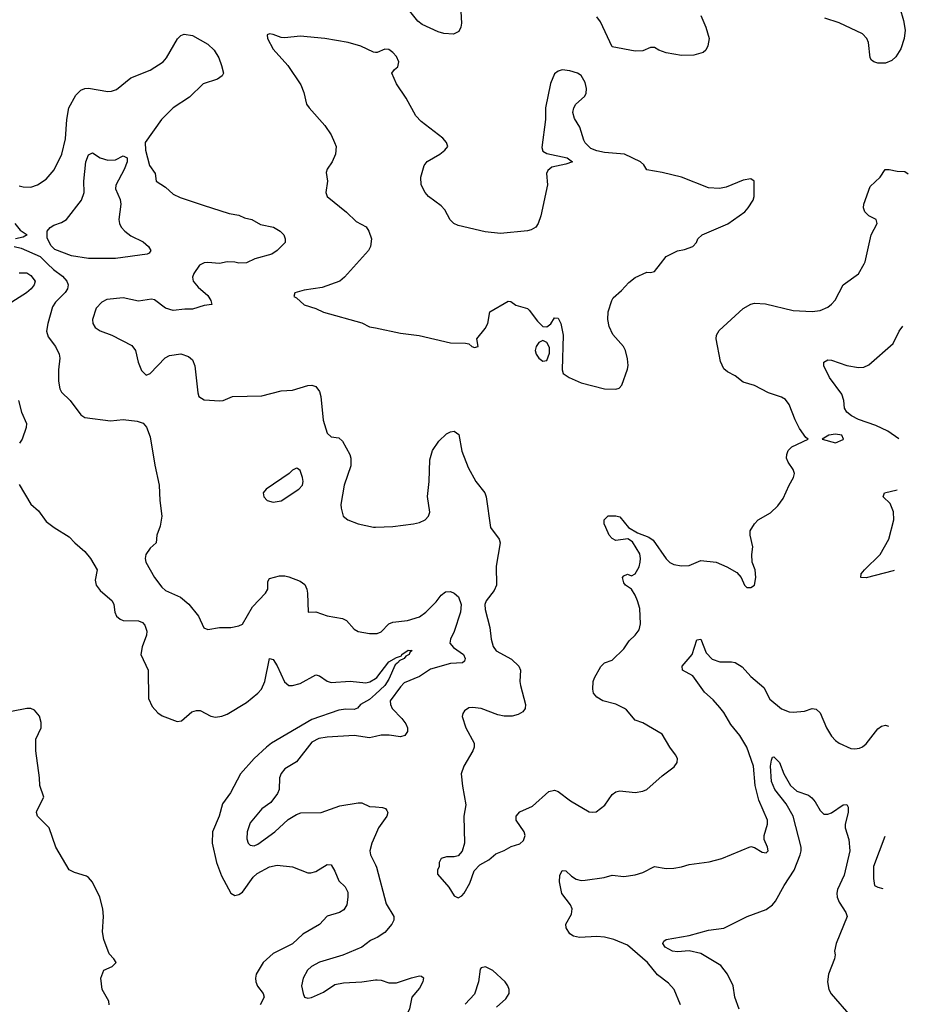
# Model space of a CAD drawing. Header units: inches. Extents: x 1552611 to 1694776, y 811966 to 917215.
# Tile 423 of 549: x 1688152 to 1692769, y 856153 to 861268. Entities that reach past the tile are written whole.
import ezdxf

# ---------------------------------------------------------------- set-up
doc = ezdxf.new("R2010")
doc.units = ezdxf.units.IN
doc.header["$MEASUREMENT"] = 0
for name, color, linetype in [('B6885', 7, 'Continuous'), ('B6886', 7, 'Continuous'), ('B6895', 7, 'Continuous'), ('B6896', 7, 'Continuous')]:
    doc.layers.add(name, color=color, linetype=linetype)

msp = doc.modelspace()

# ---------------------------------------------------------------- linework, layer by layer
at = {"layer": 'B6885', "color": 5}
for points, elevation in [([(1688297.5, 860000), (1688327.3, 859970), (1688375.4, 859935.4), (1688396.6, 859910), (1688403.5, 859890), (1688400.2, 859870), (1688389, 859851), (1688339.1, 859800.9), (1688323.4, 859776.6), (1688297.8, 859690), (1688291.5, 859650), (1688300.6, 859620.6), (1688338.7, 859570), (1688358, 859530), (1688361.7, 859510), (1688354.5, 859450), (1688354.7, 859390), (1688360.9, 859350), (1688370, 859333), (1688414.4, 859290), (1688470, 859215.5), (1688490, 859201.3), (1688624.2, 859184.2), (1688690, 859190.8), (1688763.2, 859183.2), (1688793, 859173), (1688811.7, 859151.7), (1688830, 859102), (1688854.4, 858954.4), (1688877.5, 858850), (1688880.4, 858770), (1688890.2, 858689.8), (1688882.4, 858637.6), (1688864.9, 858590), (1688860.5, 858550), (1688830, 858523.6), (1688807.2, 858490), (1688803.7, 858470), (1688808.5, 858450), (1688852.9, 858370), (1688890, 858320.3), (1688910, 858303.7), (1688987.8, 858267.7), (1689031.8, 858231.8), (1689080.7, 858170), (1689108.5, 858108.5), (1689130, 858100.5), (1689189.7, 858110.3), (1689250, 858110.3), (1689290, 858118.7), (1689310, 858128.4), (1689362.2, 858217.8), (1689429.6, 858290), (1689442, 858310), (1689440.9, 858350), (1689450, 858366), (1689501.3, 858378.7), (1689530, 858379.1), (1689550, 858374.3), (1689610, 858351.7), (1689634.4, 858334.4), (1689644.6, 858310), (1689647.3, 858290), (1689650.7, 858190.7), (1689690, 858191.5), (1689750, 858170.7), (1689830, 858156.8), (1689850, 858147.7), (1689890, 858102.4), (1689910, 858090.4), (1689970, 858079.1), (1690000, 858079.1)], 940), ([(1689100, 860000), (1689086.5, 859993.5), (1689056.5, 859950), (1689050.3, 859930), (1689054, 859910), (1689079.6, 859879.6), (1689130, 859834.8), (1689144.7, 859810), (1689150, 859789), (1689110, 859784.2), (1689050, 859764.1), (1689010, 859764.6), (1688950, 859757.3), (1688909.2, 859769.2), (1688852.6, 859812.6), (1688836.4, 859816.4), (1688770, 859806.1), (1688690, 859824), (1688605.8, 859814.2), (1688578.6, 859801.4), (1688550.2, 859770), (1688530.4, 859710.4), (1688532, 859690), (1688543.7, 859670), (1688570, 859651.7), (1688630.7, 859630), (1688735.3, 859575.3), (1688753.4, 859550), (1688767.7, 859490), (1688785.8, 859445.8), (1688810, 859421), (1688830, 859430.8), (1688907.7, 859512.3), (1688930, 859524), (1688990, 859533), (1689030, 859518.8), (1689050, 859501), (1689062, 859470), (1689077.6, 859330), (1689083.8, 859310), (1689110, 859293.7), (1689192.2, 859287.8), (1689210, 859290.2), (1689257.2, 859310), (1689410, 859314.7), (1689510, 859340.1), (1689570, 859344.1), (1689650, 859367.3), (1689670, 859370.1), (1689690, 859363.5), (1689710, 859336.1), (1689717.6, 859310), (1689728.1, 859188.1), (1689750, 859120.7), (1689770, 859100.5), (1689810, 859095.8), (1689830, 859078.4), (1689867.4, 859010), (1689872.4, 858990), (1689872.3, 858950), (1689837.8, 858850), (1689820.5, 858750), (1689821.6, 858730), (1689833.4, 858690), (1689857.3, 858670), (1689910, 858648.7), (1689990, 858631.8), (1690000, 858632.2)], 960), ([(1689901.6, 860000), (1689839.3, 859930), (1689814.9, 859910), (1689723, 859877), (1689630, 859862.4), (1689582, 859850), (1689576, 859830), (1689590, 859823.8), (1689630, 859786.5), (1689690, 859768.4), (1689730, 859748.1), (1689930, 859692.7), (1689970, 859673.4), (1690000, 859667.1)], 980), ([(1688150, 859952.9), (1688190, 859952.6), (1688210, 859938.7), (1688233.1, 859910), (1688227.4, 859890), (1688211.1, 859870), (1688187.2, 859850), (1688091.7, 859788.3)], 920), ([(1688145.3, 859290), (1688162.2, 859230), (1688188, 859170), (1688185.8, 859150), (1688164.6, 859090), (1688152.2, 859067.8)], 920), ([(1688150, 858853), (1688210, 858751), (1688250, 858716), (1688290, 858660.7), (1688330.8, 858630), (1688410, 858582.4), (1688439.3, 858550), (1688490, 858505.7), (1688519.5, 858470), (1688554.4, 858410), (1688544, 858356), (1688548.9, 858330), (1688570, 858303.6), (1688632.2, 858250), (1688642, 858230), (1688647.2, 858190), (1688654.9, 858170), (1688673.5, 858153.5), (1688690, 858146.3), (1688770, 858145.2), (1688790, 858136), (1688802.4, 858122.4), (1688812.4, 858092.4), (1688810.3, 858070.2), (1688789.3, 858010), (1688781.8, 857970), (1688819.7, 857890), (1688821.8, 857741.8), (1688840, 857699.9), (1688870, 857668.2), (1688891.8, 857651.8), (1688970, 857623), (1688993.4, 857626.6), (1689047.3, 857672.7), (1689070, 857679.3), (1689090, 857679.3), (1689146, 857650), (1689170, 857645.7), (1689202, 857650), (1689230, 857661.1), (1689330, 857720.7), (1689390, 857769.2), (1689408.2, 857790), (1689425.7, 857830), (1689450, 857950.6), (1689470, 857943.8), (1689490, 857912.4), (1689528.7, 857828.7), (1689550, 857810.3), (1689570, 857809.2), (1689610, 857820.7), (1689690, 857864.9), (1689710, 857859.1), (1689750, 857831.7), (1689770, 857825.4), (1689870, 857832.3), (1689950, 857823.8), (1689972, 857828), (1690000, 857846)], 920), ([(1690000, 857764.3), (1689970, 857736.9), (1689923.6, 857710), (1689907.6, 857692.4), (1689890, 857684.5), (1689846.9, 857686.9), (1689810, 857681.5), (1689670, 857633.3), (1689461, 857510), (1689433.8, 857490), (1689370.7, 857430), (1689299.8, 857350), (1689248.3, 857251.7), (1689205.9, 857194.1), (1689188.6, 857131.4), (1689153.8, 857050), (1689151.7, 856990), (1689174.3, 856890), (1689200.1, 856820.1), (1689248.9, 856730), (1689270, 856719), (1689290, 856723.5), (1689310, 856736.2), (1689365.7, 856814.3), (1689386.7, 856833.3), (1689450, 856867.9), (1689490, 856875.5), (1689570, 856867.2), (1689650, 856835.5), (1689664.4, 856835.6), (1689690, 856843.2), (1689750, 856878.9), (1689770, 856878.4), (1689790, 856845.5), (1689810, 856794.9), (1689843.4, 856763.4), (1689856.4, 856736.4), (1689857.6, 856710), (1689851.3, 856670), (1689836.4, 856643.6), (1689813.4, 856630), (1689750, 856611.6), (1689710, 856567.1), (1689622.6, 856517.4), (1689570, 856467.9), (1689470, 856417), (1689416.8, 856370), (1689381.6, 856310), (1689377.1, 856290), (1689379.3, 856270), (1689388.4, 856248.4), (1689416.9, 856210), (1689422, 856190), (1689401.7, 856150)], 920), ([(1688616.9, 856150), (1688615, 856170), (1688581, 856230), (1688574.7, 856290), (1688589.9, 856330.1), (1688632.7, 856350), (1688653, 856370), (1688641.3, 856390), (1688616.4, 856416.4), (1688589.6, 856489.6), (1688582.3, 856530), (1688588.2, 856610), (1688584.2, 856650), (1688568, 856710), (1688530, 856788.7), (1688510, 856812.6), (1688498.8, 856818.8), (1688437.4, 856837.4), (1688410, 856852.3), (1688340.3, 856970), (1688306, 857070), (1688245.3, 857130), (1688239.3, 857150), (1688241.7, 857158.3), (1688278, 857230), (1688257.3, 857290), (1688255.9, 857330), (1688236.5, 857470), (1688236.9, 857530), (1688264.4, 857590), (1688263.5, 857616.5), (1688254.6, 857650), (1688230, 857681.1), (1688209.7, 857689.8), (1688189.7, 857689.7), (1688110, 857674.5)], 920), ([(1690000, 857544.8), (1689970, 857537.9), (1689890, 857549), (1689750, 857541.5), (1689706.2, 857533.8), (1689670, 857514.7), (1689590, 857413), (1689530, 857376.3), (1689510, 857352), (1689502.8, 857330), (1689499.7, 857270), (1689490.9, 857249.1), (1689457.8, 857202.2), (1689410, 857168.3), (1689350, 857096.3), (1689334.4, 857050), (1689332.8, 857012.8), (1689339.5, 856990), (1689350, 856979.5), (1689370, 856977.4), (1689390, 856985.2), (1689478.4, 857050), (1689547.2, 857112.8), (1689590, 857139.5), (1689612.7, 857147.3), (1689718, 857150), (1689815.7, 857184.3), (1689910, 857200.7), (1689930, 857200.8), (1689970, 857180.2), (1690000, 857178.5)], 940), ([(1690000, 857033.6), (1689981.3, 856990), (1689971.6, 856950), (1689975.6, 856930), (1690000, 856878.1)], 940), ([(1690000, 856496.4), (1689974.7, 856485.3), (1689930, 856449.7), (1689831.3, 856408.7), (1689710, 856372.1), (1689668.5, 856350), (1689647.2, 856330), (1689624.4, 856290), (1689617.1, 856250), (1689624.4, 856210), (1689631.3, 856190), (1689650, 856184.9), (1689668.6, 856188.6), (1689730, 856216), (1689790, 856256.5), (1689835.2, 856264.8), (1689929.7, 856270.3), (1690000, 856279.7)], 940)]:
    msp.add_lwpolyline(points, dxfattribs=dict(at, elevation=elevation))
at = {"layer": 'B6885', "color": 5, "elevation": 960}
msp.add_lwpolyline([(1689590, 858938), (1689570, 858928), (1689552, 858910), (1689432, 858830), (1689418, 858810), (1689421, 858790), (1689438, 858770), (1689470, 858762.4), (1689510, 858768.4), (1689602, 858830), (1689621.2, 858850), (1689625.2, 858870), (1689621.2, 858890), (1689610, 858926), (1689596.4, 858936.4)], close=True, dxfattribs=at)
at = {"layer": 'B6886', "color": 5}
for points, elevation in [([(1688150, 860404.7), (1688170, 860400.8), (1688210, 860398.5), (1688244.5, 860410), (1688290, 860440.3), (1688331.4, 860488.6), (1688370.5, 860569.5), (1688389.7, 860649.8), (1688397.8, 860750), (1688407.8, 860810), (1688443.7, 860876.3), (1688470, 860901.3), (1688490, 860910.3), (1688510, 860912.9), (1688610, 860894.7), (1688630, 860896.1), (1688654.6, 860905.4), (1688730, 860966.5), (1688830, 861006.3), (1688897.6, 861050), (1688915.8, 861070), (1688971.7, 861168.3), (1688990, 861186.8), (1689007.2, 861192.8), (1689050, 861185.5), (1689130, 861140.3), (1689162, 861110), (1689186.3, 861070), (1689201.5, 861030), (1689210.3, 860990), (1689203.8, 860976.2), (1689180.2, 860959.8), (1689105.1, 860934.9), (1689034.9, 860865.1), (1688950, 860811.2), (1688888.8, 860750), (1688805, 860630), (1688805.2, 860590), (1688827, 860510), (1688855.5, 860470), (1688860.7, 860430), (1688910, 860398), (1688950, 860362.6), (1688985.2, 860345.2), (1689104.8, 860304.8), (1689241.3, 860261.3), (1689290, 860253.2), (1689319.7, 860239.7), (1689358.8, 860230), (1689404, 860204), (1689470.7, 860190), (1689504.7, 860170), (1689524.7, 860150), (1689531, 860130), (1689531, 860110), (1689490, 860068.7), (1689462, 860050), (1689374.4, 860025.6), (1689330, 860006), (1689290, 860003.7), (1689270, 860009.3), (1689230, 860009.5), (1689190, 860001.7), (1689130, 860007), (1689110, 860004.8), (1689100, 860000)], 960), ([(1690000, 861098.3), (1689990, 861099.3), (1689925.2, 861130), (1689858, 861150), (1689737.2, 861170), (1689610, 861182.4), (1689530, 861174.5), (1689510, 861176.4), (1689470, 861192), (1689450, 861194), (1689438.8, 861190), (1689439.3, 861170), (1689470, 861115.5), (1689545.3, 861030), (1689612, 860930), (1689628, 860890), (1689642.4, 860830), (1689655.3, 860810), (1689738, 860718), (1689770.3, 860670), (1689788.5, 860630), (1689795.8, 860610), (1689792.2, 860570), (1689775.3, 860530), (1689748.8, 860491.2), (1689745.3, 860474.7), (1689751.8, 860430), (1689742, 860370), (1689750.4, 860350.4), (1689850, 860267.7), (1689899.5, 860219.5), (1689951.8, 860191.8), (1689966, 860170), (1689980.5, 860130), (1689975.3, 860090), (1689963.8, 860070), (1689901.6, 860000)], 980), ([(1688127, 860210), (1688154.2, 860174.2), (1688192, 860150), (1688170, 860139), (1688130.9, 860129.1)], 940), ([(1688122.8, 860090), (1688160.8, 860080.8), (1688258.9, 860038.9), (1688297.5, 860000)], 940)]:
    msp.add_lwpolyline(points, dxfattribs=dict(at, elevation=elevation))
at = {"layer": 'B6886', "color": 5, "elevation": 940}
msp.add_lwpolyline([(1688610, 860538.7), (1688650, 860541), (1688690, 860560.3), (1688710, 860550.4), (1688710.1, 860530), (1688695, 860490), (1688652.1, 860407.9), (1688650.1, 860390), (1688674.3, 860334.3), (1688677.7, 860310), (1688667.3, 860230), (1688670.2, 860210), (1688679.8, 860190), (1688697.8, 860170), (1688730, 860145.6), (1688793.9, 860113.9), (1688820.7, 860090), (1688834.2, 860070), (1688825, 860055.1), (1688814, 860050), (1688650, 860028.3), (1688510, 860027.1), (1688422.3, 860042.3), (1688334.6, 860074.6), (1688314.9, 860094.9), (1688295.4, 860135.4), (1688295.8, 860170), (1688310.7, 860189.3), (1688330, 860201.3), (1688370, 860214.2), (1688395.3, 860230), (1688473, 860330), (1688486.5, 860370), (1688484.9, 860430), (1688496.8, 860530), (1688510, 860566), (1688530, 860576.4), (1688570.1, 860550.1)], close=True, dxfattribs=at)
at = {"layer": 'B6895', "color": 5}
for points, elevation in [([(1690000, 859667.1), (1690130, 859639.5), (1690227.2, 859627.2), (1690389.7, 859590.2), (1690468.6, 859588.6), (1690484.9, 859584.9), (1690501, 859570), (1690515.1, 859564.9), (1690534, 859570), (1690528, 859610), (1690570, 859664.7), (1690584, 859690), (1690595.3, 859750), (1690690, 859806.8), (1690703.5, 859803.5), (1690730, 859786), (1690790, 859767.3), (1690799.9, 859759.9), (1690841.8, 859701.8), (1690870, 859674.9), (1690890, 859673), (1690911.5, 859688.5), (1690930, 859718.8), (1690950, 859718), (1690964, 859690), (1690974.9, 859630), (1690970.3, 859450), (1690975.8, 859430), (1691006.4, 859410), (1691070, 859381.3), (1691189.8, 859350.2), (1691250, 859348.8), (1691266.6, 859353.4), (1691281.2, 859370), (1691310, 859452), (1691312.6, 859472.6), (1691310, 859506), (1691299.3, 859550), (1691289.2, 859570), (1691233.4, 859633.4), (1691214.9, 859674.9), (1691207.3, 859710), (1691209.6, 859750), (1691227.8, 859810), (1691236.2, 859823.8), (1691278.5, 859861.5), (1691316.3, 859903.7), (1691350, 859928.7), (1691410, 859957.1), (1691430, 859954.9), (1691450, 859960.4), (1691480.6, 860000)], 980), ([(1690000, 858632.2), (1690090, 858635.6), (1690199, 858650), (1690230, 858656.9), (1690259.6, 858670), (1690276.9, 858690), (1690282.4, 858710), (1690271, 858791), (1690279.3, 858870), (1690282.2, 858982.3), (1690297.6, 859030), (1690330, 859078.7), (1690370, 859117.4), (1690390, 859127.2), (1690410, 859130.2), (1690433.4, 859113.4), (1690450, 859026), (1690481.6, 858941.6), (1690522, 858870), (1690568.5, 858810), (1690576, 858790), (1690598.3, 858630), (1690643.1, 858570), (1690648.5, 858550), (1690627.3, 858430), (1690628.9, 858330), (1690617.3, 858302.7), (1690576, 858250), (1690568.9, 858230), (1690570, 858204.7), (1690595.3, 858110), (1690601.7, 858050), (1690612.8, 858012.7), (1690628.4, 857990), (1690706.9, 857946.9), (1690745.3, 857910), (1690753.4, 857890), (1690750.4, 857830.3), (1690753.7, 857810), (1690779.3, 857710), (1690778, 857690), (1690766.9, 857673.1), (1690741.4, 857658.6), (1690710, 857649.7), (1690670, 857649.7), (1690636.4, 857656.4), (1690550, 857689.5), (1690504.5, 857695.5), (1690486.4, 857693.6), (1690462.8, 857677.2), (1690455.3, 857664.7), (1690451.1, 857648.9), (1690470.4, 857590), (1690512.7, 857510), (1690512.7, 857490), (1690506.4, 857470), (1690459.3, 857390), (1690446.4, 857350), (1690452.7, 857287.3), (1690470.4, 857190), (1690460.4, 857130), (1690463, 856990), (1690450.5, 856949.5), (1690430, 856924), (1690410, 856919), (1690370, 856919), (1690342, 856910), (1690332, 856890), (1690332, 856870), (1690322, 856850), (1690322, 856830), (1690382.5, 856762.5), (1690410, 856716), (1690430, 856706), (1690450, 856716), (1690461.2, 856730), (1690490, 856782), (1690512.5, 856847.5), (1690542.5, 856877.5), (1690590, 856904), (1690625.1, 856934.9), (1690670, 856952.9), (1690706.1, 856973.9), (1690750, 856986.7), (1690770, 857004.2), (1690777.6, 857030), (1690772.6, 857050), (1690732, 857110), (1690732.3, 857130), (1690750, 857153.4), (1690817.1, 857182.9), (1690901.7, 857258.3), (1690930, 857265.5), (1690950, 857259.1), (1691014, 857210), (1691110, 857154), (1691130, 857150.7), (1691146.3, 857153.7), (1691191.6, 857188.4), (1691230, 857242.8), (1691250, 857257.3), (1691270, 857261.6), (1691350, 857254), (1691390, 857260.4), (1691410, 857268.4), (1691490, 857340.7), (1691552.9, 857387.1), (1691568.7, 857410), (1691569, 857430), (1691559, 857450), (1691529.2, 857490), (1691490, 857557.2), (1691390, 857616), (1691350, 857629.3), (1691303.9, 857683.9), (1691294, 857690), (1691250, 857711.8), (1691182, 857730), (1691150, 857749.3), (1691133.2, 857770), (1691129.4, 857790), (1691132.3, 857830), (1691138, 857850), (1691171.5, 857908.5), (1691190, 857927.3), (1691230, 857940.7), (1691290, 858000.7), (1691318, 858042), (1691350, 858070.5), (1691370, 858098), (1691377.7, 858130), (1691374.7, 858210), (1691362.5, 858250), (1691350, 858279.6), (1691330, 858309.5), (1691299, 858330), (1691290, 858342), (1691283.7, 858370), (1691290, 858378.8), (1691310, 858387.3), (1691330, 858379.1), (1691350, 858390.4), (1691370, 858426), (1691376.5, 858450), (1691378.2, 858470), (1691373.1, 858493.1), (1691335.5, 858555.5), (1691311.1, 858571.1), (1691250, 858562.9), (1691230, 858572.7), (1691215.1, 858590), (1691197.2, 858630), (1691189.3, 858650), (1691189.3, 858670), (1691210, 858690.8), (1691250, 858691), (1691270, 858686), (1691314.8, 858630), (1691362, 858602), (1691420.5, 858580.5), (1691443.8, 858563.8), (1691510, 858468.2), (1691530, 858448.2), (1691550, 858438), (1691590, 858430.5), (1691630, 858433), (1691690, 858459.1), (1691770, 858450.5), (1691826.6, 858426.6), (1691877.1, 858397.1), (1691901, 858370), (1691918, 858330), (1691930, 858318), (1691950, 858318), (1691968.9, 858331.1), (1691977.2, 858370), (1691972.7, 858410), (1691957.2, 858450), (1691955.1, 858490), (1691960.5, 858530), (1691947.6, 858590), (1691947.6, 858612.4), (1691969.2, 858650), (1691989.3, 858670), (1692053.4, 858706.6), (1692090, 858742.8), (1692119.4, 858780.6), (1692149.7, 858850), (1692173, 858890), (1692178, 858910), (1692171, 858931), (1692143.7, 858970), (1692136, 858990), (1692137.2, 859010), (1692145.2, 859030), (1692164, 859050), (1692248.7, 859090), (1692237, 859097), (1692204.1, 859144.1), (1692180.9, 859190), (1692149.8, 859269.8), (1692130, 859295.1), (1692110, 859306.9), (1692042.7, 859330), (1691970, 859368), (1691910, 859385.1), (1691870, 859418), (1691830, 859438.3), (1691810, 859455.1), (1691792.3, 859492.3), (1691769.7, 859610), (1691772.6, 859630), (1691785.6, 859654.4), (1691910, 859767.3), (1691950, 859790.5), (1691970, 859796.3), (1692027, 859793), (1692170, 859758), (1692270, 859752.7), (1692310, 859757.1), (1692350, 859775.5), (1692369.3, 859790), (1692388, 859812), (1692430, 859890.8), (1692510, 859947.3), (1692539.5, 860000)], 960), ([(1692719.4, 859090.7), (1692661.8, 859130), (1692599.4, 859159.4), (1692510, 859191.9), (1692473.8, 859210), (1692449.7, 859230), (1692437.2, 859250), (1692433, 859290), (1692422.8, 859322.8), (1692359.7, 859410), (1692329.3, 859470), (1692329, 859490), (1692350, 859500.7), (1692370, 859499.3), (1692450, 859472), (1692510, 859461.6), (1692537.6, 859462.4), (1692564.1, 859475.9), (1692690, 859586), (1692722, 859650), (1692740, 859675.9)], 940), ([(1692695.3, 858407.7), (1692690, 858405), (1692550, 858368.7), (1692522, 858370), (1692524.5, 858390), (1692541.3, 858410), (1692623.1, 858490), (1692668, 858570), (1692692.9, 858670), (1692692.2, 858712.2), (1692674.6, 858754.6), (1692638, 858790), (1692645.2, 858810), (1692710, 858825.4)], 940), ([(1690000, 858079.1), (1690010, 858079.1), (1690030, 858087.7), (1690069.3, 858130), (1690090, 858138.4), (1690167.4, 858147.4), (1690230, 858166.4), (1690262.7, 858190), (1690315.5, 858244.5), (1690341.6, 858278.4), (1690364.5, 858295.5), (1690390, 858297.5), (1690410, 858289.2), (1690431.6, 858270), (1690445.6, 858230), (1690442.6, 858190), (1690410.1, 858089.9), (1690390.2, 858050), (1690387.7, 858030), (1690406.8, 858006.8), (1690457.6, 857970), (1690467.4, 857950), (1690463.9, 857936.1), (1690452.4, 857927.6), (1690390, 857923.7), (1690286.3, 857893.7), (1690230, 857855.4), (1690150, 857823.1), (1690130, 857802.6), (1690077.3, 857730), (1690078.5, 857710), (1690088, 857690), (1690137.8, 857637.8), (1690157.6, 857610), (1690166.9, 857590), (1690167.8, 857570), (1690153.1, 857550), (1690130, 857543.5), (1690071.3, 857551.3), (1690030, 857551.7), (1690000, 857544.8)], 940), ([(1691585.4, 856150), (1691551.5, 856230), (1691522.7, 856262.7), (1691466.1, 856306.1), (1691413.6, 856370), (1691310, 856459.8), (1691238.4, 856490), (1691190, 856501.9), (1691150, 856505.6), (1691060.6, 856500.6), (1691030, 856507), (1691010, 856519.5), (1690991.5, 856550), (1690989.7, 856570), (1691018.6, 856621.4), (1691022, 856650), (1691014.2, 856670), (1690968.6, 856728.6), (1690956.4, 856790), (1690958.2, 856821.8), (1690970, 856847.7), (1690990, 856846.4), (1691018.4, 856818.4), (1691042.9, 856802.9), (1691070, 856796.6), (1691090, 856797.6), (1691188.6, 856811.4), (1691230, 856823.6), (1691290, 856817.4), (1691350, 856825.7), (1691390, 856838), (1691450, 856868.4), (1691510, 856859.6), (1691550, 856860.7), (1691590, 856867.1), (1691630, 856880.3), (1691734, 856894), (1691800.7, 856910), (1691950, 856973.4), (1691970, 856967.9), (1692010, 856943), (1692030, 856941.1), (1692040.9, 856950), (1692037.8, 856970), (1692020.5, 857010), (1692019.6, 857030), (1692037.4, 857090), (1692036.8, 857110), (1691993, 857213), (1691973.6, 857290), (1691963.9, 857390), (1691930, 857488.7), (1691893.4, 857550), (1691846.6, 857606.6), (1691810, 857669.8), (1691790, 857695.3), (1691755.4, 857735.4), (1691710, 857774), (1691650, 857859.7), (1691596, 857890), (1691594, 857910), (1691646.3, 857970), (1691670, 858046.8), (1691690.4, 858050), (1691718.8, 857978.8), (1691750, 857945.7), (1691790, 857931.6), (1691850, 857932.9), (1691870, 857928.7), (1691905.9, 857905.9), (1691950, 857856.4), (1692018.3, 857798.3), (1692050, 857738.8), (1692110, 857688.7), (1692150, 857672.7), (1692170.5, 857670.5), (1692230, 857676.3), (1692270, 857690.6), (1692290, 857687.3), (1692310, 857666.8), (1692344.2, 857590), (1692370, 857545.5), (1692390, 857523.8), (1692410, 857510.4), (1692470, 857483), (1692490, 857480.5), (1692515.3, 857484.7), (1692530, 857490.7), (1692550, 857507.3), (1692610, 857584.9), (1692630, 857598), (1692650, 857603), (1692666.6, 857597.4)], 940), ([(1690000, 857846), (1690008.5, 857851.5), (1690070, 857931.7), (1690110, 857955.2), (1690135.6, 857964.4), (1690137, 857970), (1690170, 857992.7), (1690192, 857992), (1690178.8, 857981.2), (1690176.5, 857970), (1690158.7, 857961.3), (1690150.3, 857950), (1690123, 857937), (1690120.3, 857930), (1690102.9, 857917.2), (1690070, 857843.2), (1690050, 857809.9), (1690000, 857764.3)], 920), ([(1691890, 856128.4), (1691867.4, 856190), (1691858.6, 856250), (1691829.2, 856310), (1691795.1, 856355.1), (1691690, 856417), (1691630, 856430.4), (1691570, 856426.8), (1691543, 856430), (1691504.8, 856450), (1691493.7, 856470), (1691498.9, 856481.1), (1691510.8, 856489.2), (1691630, 856510.2), (1691730, 856539), (1691810, 856548.4), (1691931, 856609), (1692030, 856646.5), (1692063, 856670), (1692079.1, 856690), (1692122.9, 856770), (1692174.9, 856850), (1692207.6, 856930), (1692212.9, 856950), (1692212.1, 856970), (1692171.2, 857130), (1692134, 857194), (1692075.2, 857270), (1692058.3, 857310), (1692053.2, 857390), (1692057.6, 857422.4), (1692063.3, 857436.7), (1692070, 857439.5), (1692100.2, 857410), (1692122.6, 857350), (1692156, 857290), (1692190, 857261.3), (1692250, 857239.2), (1692266.7, 857226.7), (1692285.6, 857205.6), (1692310, 857159.5), (1692330, 857140.8), (1692350, 857141.1), (1692370, 857148.6), (1692430, 857190.2), (1692450, 857191.4), (1692457, 857177), (1692456.4, 857150), (1692440.1, 857090), (1692439.8, 857070), (1692459.8, 857010), (1692465.6, 856950), (1692435.8, 856824.2), (1692400.2, 856750), (1692397.3, 856730), (1692399.4, 856710), (1692410, 856683.7), (1692444, 856630), (1692451.5, 856610), (1692393.4, 856470), (1692385.5, 856430), (1692388, 856410), (1692384.4, 856390), (1692354.3, 856310), (1692348, 856270), (1692356.2, 856230), (1692367.7, 856207.7), (1692470, 856090.3)], 920), ([(1690000, 857178.5), (1690036.4, 857176.4), (1690053, 857170), (1690060.3, 857160.3), (1690065.3, 857150), (1690060.3, 857130), (1690015.6, 857070), (1690000, 857033.6)], 940), ([(1692646.4, 857024.5), (1692588.1, 856870), (1692587.5, 856807.5), (1692593.4, 856770), (1692610, 856761.7), (1692636.9, 856755.3)], 940), ([(1690000, 856878.1), (1690005.8, 856865.8), (1690055.6, 856675.6), (1690095.8, 856610), (1690096.5, 856590), (1690085.8, 856570), (1690050, 856526.8), (1690010, 856500.8), (1690000, 856496.4)], 940), ([(1690630, 856138.8), (1690677.5, 856182.5), (1690695.3, 856210), (1690695.3, 856230), (1690689, 856250), (1690674, 856270), (1690610, 856329), (1690572, 856348), (1690550, 856342), (1690544.9, 856335.1), (1690536.3, 856270), (1690514.6, 856205.4), (1690466.7, 856153.3)], 960), ([(1690000, 856279.7), (1690010, 856281.1), (1690030, 856278.9), (1690070, 856264.9), (1690110, 856264.4), (1690188.5, 856291.5), (1690230, 856300.9), (1690239.6, 856299.6), (1690250, 856291.3), (1690246.9, 856270), (1690230, 856238), (1690189.3, 856190), (1690177.7, 856130), (1690150.2, 856070), (1690147.3, 856047.3), (1690164.6, 855984.6), (1690176.2, 855890), (1690175.4, 855870), (1690167.9, 855850), (1690116.1, 855783.9), (1690090, 855760.7), (1690006.2, 855733.8), (1690000, 855730.8)], 940)]:
    msp.add_lwpolyline(points, dxfattribs=dict(at, elevation=elevation))
for points, elevation in [([(1690870, 859601.1), (1690848.7, 859591.3), (1690835, 859570), (1690830.2, 859550), (1690835.6, 859530), (1690850, 859510.2), (1690870, 859494), (1690890, 859497.3), (1690904.2, 859535.8), (1690904.9, 859564.9), (1690891, 859591)], 980), ([(1692390, 859115.1), (1692356, 859110), (1692322, 859090), (1692390, 859070.6), (1692430, 859088), (1692432.3, 859090), (1692424, 859110)], 960)]:
    msp.add_lwpolyline(points, close=True, dxfattribs=dict(at, elevation=elevation))
at = {"layer": 'B6896', "color": 5}
for points, elevation in [([(1690443.3, 861310), (1690446.9, 861250), (1690444.8, 861230), (1690433.1, 861206.9), (1690406.4, 861193.6), (1690356.5, 861196.5), (1690325.6, 861205.6), (1690243.1, 861243.1), (1690219.9, 861259.9), (1690158.8, 861338.9)], 960), ([(1691691.3, 861290), (1691716.9, 861230), (1691734, 861170), (1691727.8, 861132.3), (1691716.4, 861110), (1691702.3, 861097.7), (1691655.3, 861084.7), (1691590, 861081.6), (1691510, 861095.4), (1691472.2, 861110), (1691450, 861124.2), (1691430, 861123.4), (1691390, 861106.4), (1691350, 861104.3), (1691230, 861127.7), (1691170, 861257.7), (1691150, 861283.5)], 960), ([(1692724.6, 861330), (1692744.3, 861264.3), (1692753, 861213), (1692747.8, 861170), (1692730, 861117.6), (1692704.4, 861075.6), (1692683.8, 861056.2), (1692650, 861043.1), (1692610, 861042.3), (1692588.8, 861048.8), (1692578.2, 861058.2), (1692569.7, 861070), (1692561, 861150), (1692552.4, 861170), (1692530, 861194.2), (1692410, 861252.1), (1692335.4, 861275.4)], 960), ([(1691480.6, 860000), (1691510, 860038), (1691570, 860067), (1691605.8, 860074.2), (1691648.7, 860090), (1691668.7, 860110), (1691675.3, 860130), (1691698, 860150), (1691831.5, 860208.5), (1691919, 860270), (1691937.2, 860290), (1691962, 860330), (1691968.7, 860350), (1691968, 860430), (1691950, 860442), (1691910, 860434), (1691822.5, 860397.5), (1691788.2, 860391.8), (1691730, 860395.6), (1691590, 860449.6), (1691490, 860475.1), (1691410, 860489), (1691394.6, 860514.6), (1691378, 860530), (1691294, 860570), (1691190, 860577.6), (1691150, 860586.6), (1691119.2, 860599.2), (1691090, 860628.3), (1691082.6, 860642.6), (1691062.9, 860710), (1691034.6, 860754.6), (1691026.7, 860786.7), (1691031, 860810), (1691042.1, 860830), (1691086.6, 860870), (1691095.1, 860884.9), (1691097.5, 860910), (1691090, 860942.4), (1691070, 860978), (1691050, 860989.8), (1691010, 861002.5), (1690970, 861007.2), (1690950, 861001.5), (1690930, 860986.2), (1690910, 860937.6), (1690883.3, 860810), (1690884.2, 860750), (1690864.2, 860604.2), (1690870, 860586), (1690890, 860572.7), (1690996, 860550), (1691024.7, 860530), (1690990, 860517.6), (1690917.5, 860502.5), (1690895.8, 860484.2), (1690888.9, 860470), (1690894.6, 860410), (1690858.9, 860250), (1690846, 860210), (1690834.5, 860190), (1690810, 860175.8), (1690790, 860171.3), (1690650, 860157.2), (1690570, 860165.4), (1690430, 860199.8), (1690408.2, 860210), (1690388.5, 860228.5), (1690360.3, 860280.3), (1690341.6, 860301.6), (1690276.9, 860350), (1690258, 860370), (1690237.6, 860410), (1690235.6, 860450), (1690253.6, 860510), (1690270, 860532.4), (1690334.5, 860570), (1690360.9, 860590), (1690377.2, 860610), (1690369.4, 860630), (1690350, 860652), (1690238.6, 860738.6), (1690210, 860769.3), (1690160.1, 860860.1), (1690110, 860935.3), (1690085.2, 860990), (1690099, 861010), (1690116.1, 861023.9), (1690122.4, 861050), (1690110, 861076.2), (1690090, 861097.6), (1690070, 861112.8), (1690050, 861115.6), (1690010, 861097.2), (1690000, 861098.3)], 980), ([(1692539.5, 860000), (1692545.1, 860010), (1692575.4, 860150), (1692606.6, 860210), (1692602, 860230), (1692564, 860250), (1692542.7, 860270), (1692535.1, 860290), (1692538, 860310), (1692570, 860402), (1692622, 860450), (1692649.2, 860490.8), (1692669.3, 860490.7), (1692710, 860480.5), (1692750, 860478.8), (1692768.6, 860468.1)], 960)]:
    msp.add_lwpolyline(points, dxfattribs=dict(at, elevation=elevation))

doc.saveas('drawing.dxf')
